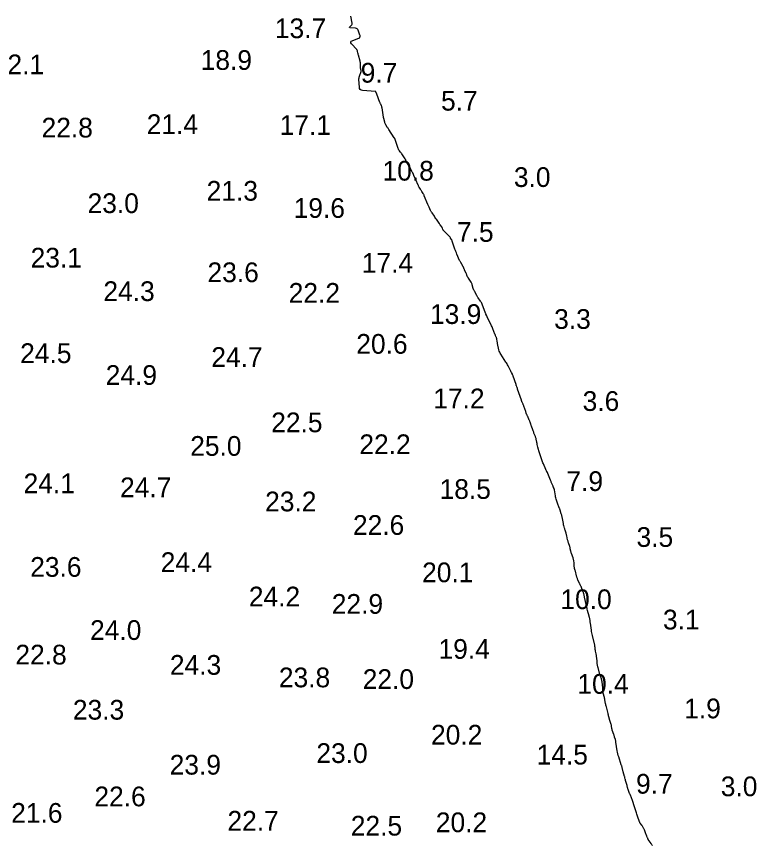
# Model space of a CAD drawing. Extents: x 815352 to 820877, y 582403 to 597439.
# Drawn here: x 819917.5 to 820105.1, y 592881 to 593091.2 of the extents above; entities that cross this region are included whole.
import ezdxf

# ---------------------------------------------------------------- set-up
doc = ezdxf.new("R2010")
doc.units = 0
doc.layers.add('V-CONT-EL12', color=7, linetype='Continuous')
doc.layers.add('V-TOPO-SOUN', color=7, linetype='Continuous')

msp = doc.modelspace()

# ---------------------------------------------------------------- linework, layer by layer
at = {"layer": 'V-CONT-EL12'}
msp.add_lwpolyline([(820078.76, 592881.01), (820078.65, 592881.19), (820078.53, 592881.37), (820078.41, 592881.55), (820077.71, 592882.57), (820077.65, 592882.66), (820077.6, 592882.75), (820077.56, 592882.85), (820077.52, 592882.95), (820077.36, 592883.34), (820077.33, 592883.44), (820077.29, 592883.54), (820077.25, 592883.64), (820077.21, 592883.74), (820076.72, 592884.99), (820076.68, 592885.11), (820076.62, 592885.23), (820076.56, 592885.34), (820076.5, 592885.45), (820076.22, 592885.93), (820076.16, 592886.02), (820076.1, 592886.11), (820076.04, 592886.2), (820075.97, 592886.29), (820075.7, 592886.62), (820075.63, 592886.71), (820075.57, 592886.8), (820075.53, 592886.9), (820075.49, 592887), (820074.99, 592888.44), (820074.9, 592888.72), (820074.8, 592888.99), (820074.71, 592889.27), (820074.63, 592889.54), (820073.98, 592891.6), (820073.95, 592891.67), (820073.93, 592891.74), (820073.91, 592891.81), (820073.89, 592891.89), (820073.81, 592892.17), (820073.79, 592892.24), (820073.77, 592892.31), (820073.74, 592892.38), (820073.72, 592892.45), (820073.16, 592893.81), (820073.11, 592893.92), (820073.07, 592894.03), (820073.02, 592894.14), (820072.98, 592894.25), (820072.8, 592894.69), (820072.76, 592894.8), (820072.71, 592894.91), (820072.68, 592895.02), (820072.64, 592895.13), (820072.47, 592895.72), (820072.43, 592895.85), (820072.39, 592895.99), (820072.36, 592896.12), (820072.32, 592896.26), (820071.96, 592897.54), (820071.94, 592897.62), (820071.92, 592897.7), (820071.89, 592897.79), (820071.87, 592897.87), (820071.79, 592898.21), (820071.77, 592898.29), (820071.74, 592898.37), (820071.72, 592898.46), (820071.7, 592898.54), (820071.38, 592899.66), (820071.33, 592899.82), (820071.29, 592899.97), (820071.25, 592900.12), (820071.21, 592900.28), (820071.05, 592900.89), (820071.01, 592901.05), (820070.97, 592901.2), (820070.92, 592901.35), (820070.87, 592901.51), (820070.22, 592903.49), (820070.1, 592903.87), (820070, 592904.26), (820069.92, 592904.65), (820069.85, 592905.04), (820069.5, 592907.25), (820069.47, 592907.41), (820069.44, 592907.57), (820069.4, 592907.73), (820069.36, 592907.89), (820069.18, 592908.52), (820069.13, 592908.68), (820069.08, 592908.83), (820069.03, 592908.99), (820068.98, 592909.14), (820068.58, 592910.28), (820068.54, 592910.39), (820068.51, 592910.5), (820068.49, 592910.62), (820068.47, 592910.74), (820068.41, 592911.21), (820068.39, 592911.33), (820068.37, 592911.44), (820068.34, 592911.56), (820068.31, 592911.67), (820067.87, 592913.01), (820067.84, 592913.11), (820067.81, 592913.21), (820067.78, 592913.31), (820067.76, 592913.41), (820067.62, 592913.91), (820067.61, 592913.96), (820067.6, 592914.01), (820067.59, 592914.06), (820067.58, 592914.11), (820067.55, 592914.31), (820067.54, 592914.36), (820067.53, 592914.41), (820067.52, 592914.46), (820067.51, 592914.51), (820067.09, 592916.15), (820067.03, 592916.37), (820066.98, 592916.59), (820066.94, 592916.81), (820066.89, 592917.03), (820066.72, 592917.92), (820066.68, 592918.15), (820066.63, 592918.37), (820066.58, 592918.59), (820066.53, 592918.81), (820066.22, 592919.99), (820066.2, 592920.08), (820066.19, 592920.16), (820066.19, 592920.25), (820066.19, 592920.33), (820066.22, 592920.68), (820066.22, 592920.76), (820066.22, 592920.85), (820066.22, 592920.93), (820066.21, 592921.02), (820066.01, 592922.53), (820066, 592922.59), (820065.99, 592922.66), (820065.97, 592922.72), (820065.96, 592922.79), (820065.89, 592923.05), (820065.87, 592923.11), (820065.85, 592923.17), (820065.83, 592923.24), (820065.81, 592923.3), (820065.6, 592923.92), (820065.56, 592924.04), (820065.52, 592924.17), (820065.48, 592924.29), (820065.44, 592924.42), (820064.96, 592926.13), (820064.92, 592926.26), (820064.89, 592926.4), (820064.87, 592926.55), (820064.85, 592926.69), (820064.78, 592927.26), (820064.77, 592927.4), (820064.75, 592927.54), (820064.73, 592927.69), (820064.72, 592927.83), (820064.58, 592929), (820064.56, 592929.15), (820064.54, 592929.31), (820064.51, 592929.46), (820064.48, 592929.62), (820064.35, 592930.3), (820064.32, 592930.42), (820064.3, 592930.54), (820064.28, 592930.67), (820064.27, 592930.8), (820064.21, 592931.3), (820064.19, 592931.42), (820064.17, 592931.55), (820064.15, 592931.67), (820064.12, 592931.8), (820063.54, 592934.27), (820063.46, 592934.61), (820063.4, 592934.95), (820063.34, 592935.3), (820063.28, 592935.64), (820063.03, 592937.41), (820063.01, 592937.56), (820062.99, 592937.71), (820062.97, 592937.85), (820062.94, 592938), (820062.85, 592938.59), (820062.82, 592938.74), (820062.79, 592938.88), (820062.76, 592939.03), (820062.72, 592939.17), (820062.32, 592940.63), (820062.24, 592940.92), (820062.17, 592941.21), (820062.1, 592941.51), (820062.03, 592941.8), (820061.57, 592943.98), (820061.56, 592944.02), (820061.55, 592944.06), (820061.54, 592944.11), (820061.53, 592944.15), (820061.48, 592944.32), (820061.47, 592944.36), (820061.46, 592944.4), (820061.45, 592944.45), (820061.44, 592944.49), (820061.33, 592944.94), (820061.31, 592945.02), (820061.28, 592945.11), (820061.25, 592945.2), (820061.22, 592945.28), (820060.81, 592946.41), (820060.77, 592946.5), (820060.73, 592946.59), (820060.69, 592946.68), (820060.64, 592946.77), (820060.45, 592947.11), (820060.4, 592947.2), (820060.36, 592947.29), (820060.32, 592947.38), (820060.27, 592947.47), (820059.87, 592948.36), (820059.8, 592948.53), (820059.73, 592948.72), (820059.67, 592948.9), (820059.61, 592949.09), (820059.14, 592950.9), (820059.13, 592950.92), (820059.12, 592950.95), (820059.11, 592950.98), (820059.1, 592951.01), (820059.05, 592951.11), (820059.04, 592951.14), (820059.04, 592951.16), (820059.03, 592951.19), (820059.03, 592951.22), (820058.95, 592952.01), (820058.93, 592952.15), (820058.92, 592952.29), (820058.9, 592952.44), (820058.89, 592952.58), (820058.8, 592953.28), (820058.77, 592953.45), (820058.74, 592953.61), (820058.7, 592953.77), (820058.65, 592953.93), (820058.23, 592955.1), (820058.18, 592955.24), (820058.14, 592955.39), (820058.1, 592955.53), (820058.07, 592955.68), (820057.94, 592956.28), (820057.9, 592956.43), (820057.86, 592956.57), (820057.82, 592956.72), (820057.78, 592956.87), (820057.49, 592957.77), (820057.42, 592957.97), (820057.37, 592958.17), (820057.31, 592958.37), (820057.26, 592958.57), (820057.04, 592959.55), (820056.99, 592959.72), (820056.95, 592959.89), (820056.91, 592960.06), (820056.86, 592960.22), (820056.63, 592960.98), (820056.59, 592961.11), (820056.55, 592961.23), (820056.52, 592961.35), (820056.48, 592961.48), (820056.27, 592962.13), (820056.26, 592962.17), (820056.25, 592962.21), (820056.24, 592962.26), (820056.23, 592962.3), (820056.2, 592962.48), (820056.2, 592962.53), (820056.19, 592962.57), (820056.18, 592962.61), (820056.17, 592962.66), (820055.84, 592964.38), (820055.81, 592964.57), (820055.76, 592964.76), (820055.71, 592964.95), (820055.66, 592965.14), (820055.38, 592966.05), (820055.35, 592966.16), (820055.31, 592966.26), (820055.27, 592966.37), (820055.23, 592966.47), (820055.04, 592966.88), (820055, 592966.98), (820054.95, 592967.09), (820054.91, 592967.19), (820054.87, 592967.3), (820054.41, 592968.63), (820054.33, 592968.88), (820054.25, 592969.15), (820054.19, 592969.41), (820054.15, 592969.68), (820053.91, 592971.21), (820053.9, 592971.29), (820053.88, 592971.37), (820053.85, 592971.45), (820053.82, 592971.53), (820053.69, 592971.84), (820053.66, 592971.91), (820053.63, 592971.99), (820053.6, 592972.07), (820053.57, 592972.14), (820053.19, 592973), (820053.12, 592973.17), (820053.05, 592973.34), (820052.98, 592973.51), (820052.91, 592973.68), (820052.24, 592975.36), (820052.22, 592975.42), (820052.19, 592975.48), (820052.17, 592975.53), (820052.14, 592975.59), (820052.02, 592975.83), (820052, 592975.88), (820051.97, 592975.92), (820051.94, 592975.97), (820051.91, 592976.02), (820051.8, 592976.21), (820051.77, 592976.26), (820051.74, 592976.31), (820051.72, 592976.35), (820051.7, 592976.4), (820051.1, 592977.78), (820051, 592978.03), (820050.9, 592978.28), (820050.81, 592978.53), (820050.72, 592978.79), (820050.06, 592980.81), (820050.03, 592980.89), (820050.01, 592980.97), (820049.99, 592981.05), (820049.96, 592981.13), (820049.86, 592981.53), (820049.84, 592981.57), (820049.83, 592981.61), (820049.82, 592981.64), (820049.81, 592981.68), (820049.76, 592981.84), (820049.75, 592981.88), (820049.74, 592981.92), (820049.73, 592981.96), (820049.72, 592982), (820049.57, 592982.74), (820049.54, 592982.88), (820049.51, 592983.01), (820049.48, 592983.15), (820049.45, 592983.29), (820049.28, 592984.05), (820049.24, 592984.22), (820049.19, 592984.39), (820049.14, 592984.56), (820049.08, 592984.72), (820048.73, 592985.61), (820048.65, 592985.81), (820048.58, 592986.01), (820048.5, 592986.21), (820048.43, 592986.42), (820048.09, 592987.37), (820048.05, 592987.5), (820048, 592987.62), (820047.96, 592987.75), (820047.91, 592987.88), (820047.74, 592988.4), (820047.69, 592988.53), (820047.65, 592988.65), (820047.6, 592988.78), (820047.54, 592988.9), (820047.13, 592989.83), (820047.08, 592989.93), (820047.04, 592990.03), (820046.99, 592990.14), (820046.95, 592990.24), (820046.78, 592990.67), (820046.74, 592990.77), (820046.7, 592990.88), (820046.66, 592990.99), (820046.62, 592991.09), (820046.17, 592992.39), (820046.12, 592992.52), (820046.07, 592992.65), (820046.02, 592992.78), (820045.96, 592992.9), (820045.72, 592993.41), (820045.67, 592993.53), (820045.61, 592993.66), (820045.56, 592993.79), (820045.52, 592993.92), (820044.58, 592996.75), (820044.56, 592996.8), (820044.54, 592996.85), (820044.53, 592996.9), (820044.51, 592996.95), (820044.44, 592997.15), (820044.42, 592997.2), (820044.41, 592997.25), (820044.39, 592997.3), (820044.37, 592997.35), (820044.27, 592997.63), (820044.25, 592997.69), (820044.23, 592997.75), (820044.2, 592997.81), (820044.18, 592997.88), (820043.45, 593000.01), (820043.41, 593000.13), (820043.36, 593000.26), (820043.3, 593000.38), (820043.25, 593000.5), (820043.01, 593000.98), (820042.95, 593001.1), (820042.89, 593001.22), (820042.84, 593001.34), (820042.78, 593001.46), (820042.16, 593002.68), (820042.04, 593002.92), (820041.91, 593003.15), (820041.77, 593003.38), (820041.62, 593003.61), (820040.33, 593005.57), (820040.17, 593005.84), (820040.04, 593006.12), (820039.93, 593006.41), (820039.85, 593006.71), (820039.5, 593008.29), (820039.48, 593008.43), (820039.45, 593008.57), (820039.42, 593008.71), (820039.4, 593008.85), (820039.3, 593009.48), (820039.28, 593009.59), (820039.25, 593009.69), (820039.22, 593009.8), (820039.18, 593009.9), (820039, 593010.3), (820038.95, 593010.4), (820038.91, 593010.51), (820038.87, 593010.61), (820038.83, 593010.71), (820038.3, 593012.02), (820038.2, 593012.27), (820038.09, 593012.52), (820037.98, 593012.77), (820037.86, 593013.02), (820036.89, 593014.98), (820036.87, 593015.01), (820036.85, 593015.05), (820036.83, 593015.08), (820036.82, 593015.11), (820036.73, 593015.29), (820036.73, 593015.3), (820036.72, 593015.32), (820036.71, 593015.34), (820036.71, 593015.36), (820036.68, 593015.43), (820036.67, 593015.45), (820036.67, 593015.47), (820036.66, 593015.49), (820036.65, 593015.5), (820036.55, 593015.78), (820036.53, 593015.83), (820036.51, 593015.89), (820036.49, 593015.94), (820036.47, 593015.99), (820035.56, 593018.31), (820035.48, 593018.51), (820035.38, 593018.71), (820035.27, 593018.89), (820035.15, 593019.08), (820034.6, 593019.87), (820034.5, 593020.02), (820034.41, 593020.17), (820034.32, 593020.32), (820034.23, 593020.48), (820033.83, 593021.25), (820033.78, 593021.33), (820033.73, 593021.42), (820033.69, 593021.5), (820033.64, 593021.59), (820033.44, 593021.93), (820033.4, 593022.01), (820033.36, 593022.1), (820033.33, 593022.19), (820033.3, 593022.28), (820033.09, 593023.18), (820033.04, 593023.36), (820032.98, 593023.53), (820032.89, 593023.69), (820032.8, 593023.85), (820032.13, 593024.84), (820032.07, 593024.94), (820032.01, 593025.04), (820031.96, 593025.14), (820031.91, 593025.24), (820031.74, 593025.66), (820031.69, 593025.76), (820031.65, 593025.87), (820031.6, 593025.97), (820031.56, 593026.08), (820031.12, 593027.01), (820031.08, 593027.11), (820031.03, 593027.22), (820030.98, 593027.32), (820030.93, 593027.42), (820030.73, 593027.83), (820030.68, 593027.93), (820030.63, 593028.04), (820030.57, 593028.14), (820030.51, 593028.23), (820030.14, 593028.84), (820030.06, 593028.98), (820029.99, 593029.12), (820029.92, 593029.26), (820029.86, 593029.4), (820029.19, 593030.99), (820029.06, 593031.3), (820028.94, 593031.61), (820028.82, 593031.93), (820028.7, 593032.25), (820027.98, 593034.28), (820027.95, 593034.38), (820027.9, 593034.48), (820027.86, 593034.58), (820027.81, 593034.68), (820027.6, 593035.06), (820027.54, 593035.15), (820027.48, 593035.24), (820027.41, 593035.33), (820027.34, 593035.41), (820025.84, 593036.89), (820025.78, 593036.96), (820025.73, 593037.04), (820025.68, 593037.12), (820025.64, 593037.2), (820025.52, 593037.56), (820025.48, 593037.65), (820025.44, 593037.73), (820025.39, 593037.81), (820025.34, 593037.89), (820024.97, 593038.4), (820024.89, 593038.51), (820024.81, 593038.62), (820024.73, 593038.73), (820024.66, 593038.85), (820024.04, 593039.8), (820024.02, 593039.83), (820024, 593039.85), (820023.97, 593039.87), (820023.94, 593039.88), (820023.82, 593039.93), (820023.79, 593039.94), (820023.77, 593039.96), (820023.75, 593039.98), (820023.74, 593040.01), (820023.64, 593040.28), (820023.6, 593040.38), (820023.55, 593040.51), (820023.54, 593040.54), (820023.52, 593040.57), (820023.51, 593040.6), (820023.49, 593040.63), (820022.87, 593041.45), (820022.77, 593041.59), (820022.67, 593041.75), (820022.59, 593041.9), (820022.51, 593042.07), (820022.16, 593042.85), (820022.08, 593043.03), (820022, 593043.22), (820021.92, 593043.4), (820021.84, 593043.59), (820020.92, 593045.77), (820020.85, 593045.92), (820020.78, 593046.06), (820020.71, 593046.2), (820020.63, 593046.33), (820020.32, 593046.88), (820020.23, 593047.01), (820020.15, 593047.15), (820020.07, 593047.28), (820019.98, 593047.41), (820019.64, 593047.94), (820019.55, 593048.08), (820019.48, 593048.21), (820019.41, 593048.36), (820019.34, 593048.5), (820018.79, 593049.83), (820018.77, 593049.89), (820018.74, 593049.94), (820018.71, 593050), (820018.69, 593050.06), (820018.58, 593050.29), (820018.55, 593050.35), (820018.53, 593050.4), (820018.5, 593050.46), (820018.47, 593050.52), (820017.97, 593051.57), (820017.87, 593051.77), (820017.78, 593051.96), (820017.68, 593052.15), (820017.57, 593052.34), (820017, 593053.38), (820016.95, 593053.47), (820016.9, 593053.55), (820016.86, 593053.64), (820016.81, 593053.72), (820016.61, 593054.06), (820016.56, 593054.14), (820016.52, 593054.23), (820016.47, 593054.32), (820016.43, 593054.4), (820016.24, 593054.8), (820016.2, 593054.89), (820016.15, 593054.98), (820016.09, 593055.08), (820016.04, 593055.16), (820015.22, 593056.41), (820015.14, 593056.52), (820015.07, 593056.64), (820014.98, 593056.75), (820014.9, 593056.85), (820014.55, 593057.28), (820014.47, 593057.39), (820014.4, 593057.5), (820014.34, 593057.62), (820014.29, 593057.75), (820013.56, 593060), (820013.55, 593060.02), (820013.54, 593060.05), (820013.53, 593060.07), (820013.52, 593060.09), (820013.47, 593060.19), (820013.46, 593060.21), (820013.45, 593060.23), (820013.43, 593060.26), (820013.42, 593060.28), (820013.37, 593060.39), (820013.36, 593060.42), (820013.34, 593060.45), (820013.33, 593060.47), (820013.31, 593060.5), (820011.91, 593062.6), (820011.82, 593062.74), (820011.72, 593062.89), (820011.62, 593063.04), (820011.52, 593063.19), (820011.14, 593063.78), (820011.05, 593063.94), (820010.98, 593064.09), (820010.91, 593064.26), (820010.87, 593064.43), (820010.63, 593065.4), (820010.58, 593065.62), (820010.54, 593065.84), (820010.5, 593066.06), (820010.46, 593066.28), (820010.2, 593068.07), (820010.18, 593068.19), (820010.15, 593068.31), (820010.11, 593068.43), (820010.06, 593068.54), (820009.86, 593069), (820009.81, 593069.11), (820009.76, 593069.23), (820009.71, 593069.34), (820009.67, 593069.46), (820008.88, 593071.55), (820008.87, 593071.59), (820008.85, 593071.63), (820008.84, 593071.67), (820008.82, 593071.7), (820008.74, 593071.9), (820008.73, 593071.91), (820008.72, 593071.93), (820008.72, 593071.94), (820008.71, 593071.96), (820008.69, 593072.01), (820008.68, 593072.02), (820008.67, 593072.04), (820008.66, 593072.05), (820008.66, 593072.06), (820008.59, 593072.18), (820008.58, 593072.2), (820008.56, 593072.21), (820008.54, 593072.22), (820008.51, 593072.23), (820005.27, 593072.5), (820004.92, 593072.57), (820004.67, 593072.74), (820004.51, 593072.99), (820004.45, 593073.34), (820004.34, 593075.23), (820004.34, 593075.45), (820004.36, 593075.68), (820004.41, 593075.89), (820004.47, 593076.11), (820004.87, 593077.25), (820004.89, 593077.32), (820004.9, 593077.39), (820004.89, 593077.46), (820004.88, 593077.53), (820004.82, 593077.81), (820004.8, 593077.88), (820004.79, 593077.95), (820004.78, 593078.03), (820004.78, 593078.1), (820004.74, 593079.13), (820004.73, 593079.32), (820004.71, 593079.52), (820004.67, 593079.71), (820004.63, 593079.9), (820004.2, 593081.44), (820004.17, 593081.56), (820004.14, 593081.68), (820004.11, 593081.81), (820004.08, 593081.93), (820003.98, 593082.43), (820003.95, 593082.55), (820003.91, 593082.66), (820003.84, 593082.77), (820003.77, 593082.86), (820002.46, 593084.32), (820002.3, 593084.56), (820002.27, 593084.77), (820002.39, 593084.94), (820002.64, 593085.08), (820004.47, 593085.78), (820004.52, 593085.81), (820004.56, 593085.85), (820004.59, 593085.9), (820004.6, 593085.96), (820004.63, 593086.22), (820004.63, 593086.29), (820004.63, 593086.35), (820004.62, 593086.42), (820004.6, 593086.48), (820004.14, 593087.73), (820004.04, 593087.94), (820003.89, 593088.09), (820003.71, 593088.19), (820003.49, 593088.24), (820002.12, 593088.37), (820002, 593088.4), (820001.95, 593088.44), (820001.96, 593088.51), (820002.04, 593088.61), (820002.48, 593089.02), (820002.57, 593089.13), (820002.63, 593089.25), (820002.66, 593089.38), (820002.64, 593089.53), (820002.3, 593091.29)], dxfattribs=at)

# ---------------------------------------------------------------- texts
at = {"layer": 'V-TOPO-SOUN'}
for s, p in [('13.7 ', (819983.02, 593085.74)), ('22.1 ', (819911.51, 593076.59)), ('18.9 ', (819964.22, 593077.7)), ('9.7', (820004.79, 593074.46)), ('5.7', (820025.16, 593067.37)), ('21.4 ', (819950.54, 593061.43)), ('17.1 ', (819984.24, 593061.2)), ('22.8 ', (819923.87, 593060.55)), ('10.8 ', (820010.32, 593049.62)), ('3.0', (820043.63, 593048.01)), ('21.3 ', (819965.73, 593044.53)), ('23.0 ', (819935.54, 593041.39)), ('19.6 ', (819987.79, 593040.17)), ('7.5', (820029.2, 593034.1)), ('23.1 ', (819921.09, 593027.57)), ('17.4 ', (820005.07, 593026.26)), ('23.6 ', (819965.94, 593023.87)), ('24.3 ', (819939.55, 593019.08)), ('22.2 ', (819986.53, 593018.65)), ('13.9 ', (820022.36, 593013.27)), ('3.3', (820053.84, 593012.02)), ('20.6 ', (820003.67, 593005.72)), ('24.5 ', (819918.45, 593003.36)), ('24.7 ', (819966.91, 593002.38)), ('24.9 ', (819940.14, 592997.82)), ('17.2 ', (820023.18, 592991.88)), ('3.6', (820061.06, 592991.22)), ('22.5 ', (819982.1, 592985.81)), ('25.0 ', (819961.56, 592979.84)), ('22.2 ', (820004.45, 592980.26)), ('7.9', (820056.95, 592970.91)), ('24.1 ', (819919.31, 592970.36)), ('24.7 ', (819943.78, 592969.34)), ('18.5 ', (820024.79, 592968.91)), ('23.2 ', (819980.56, 592965.76)), ('22.6 ', (820002.82, 592959.79)), ('3.5', (820074.73, 592956.74)), ('24.4 ', (819954.08, 592950.37)), ('23.6 ', (819920.99, 592949.16)), ('20.1 ', (820020.36, 592947.78)), ('24.2 ', (819976.43, 592941.65)), ('22.9 ', (819997.46, 592939.78)), ('10.0 ', (820055.43, 592940.96)), ('3.1', (820081.43, 592935.81)), ('24.0 ', (819936.17, 592933.15)), ('22.8 ', (819917.24, 592926.92)), ('19.4 ', (820024.52, 592928.36)), ('24.3 ', (819956.41, 592924.32)), ('23.8 ', (819984.04, 592921.14)), ('22.0 ', (820005.3, 592920.72)), ('10.4 ', (820059.73, 592919.5)), ('23.3 ', (819931.81, 592912.94)), ('1.9', (820086.81, 592913.27)), ('20.2 ', (820022.62, 592906.61)), ('23.0 ', (819993.55, 592901.95)), ('14.5 ', (820049.39, 592901.56)), ('23.9 ', (819956.35, 592899)), ('9.7', (820074.6, 592894.17)), ('3.0', (820096.09, 592893.52)), ('22.6 ', (819937.27, 592890.96)), ('21.6 ', (819916.17, 592886.79)), ('22.7 ', (819971.01, 592884.79)), ('22.5 ', (820002.28, 592883.54)), ('20.2 ', (820023.84, 592884.4))]:
    msp.add_text(s, height=5, dxfattribs=at).set_placement(p)

doc.saveas('drawing.dxf')
